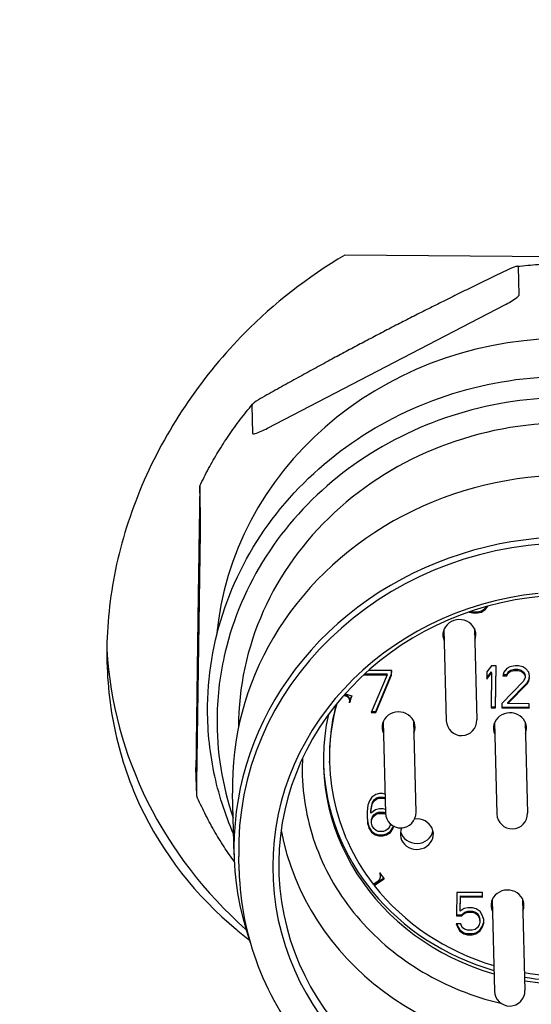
# Model space of a CAD drawing. Header units: inches. Extents: x 36 to 1719, y -84 to 1122.
# Tile 480 of 571: x 657.071 to 657.731, y 806.722 to 807.991. Entities that reach past the tile are written whole.
import ezdxf

# ---------------------------------------------------------------- set-up
doc = ezdxf.new("R2010")
doc.units = ezdxf.units.IN
doc.header["$LTSCALE"] = 48
doc.header["$MEASUREMENT"] = 0
doc.layers.add('Dimension (ANSI)', color=7, linetype='Continuous', lineweight=25)
doc.layers.add('Visible (ANSI)', color=7, linetype='Continuous', lineweight=30)
doc.styles.add('Note Text (ANSI)', font='tahoma.ttf')
doc.dimstyles.new('Architectural (ANSI)', dxfattribs={"dimscale": 48, "dimtxt": 0.125, "dimasz": 0.098425, "dimexe": 0.125, "dimexo": 0.0625, "dimgap": 0.031496, "dimtad": 0, "dimtih": 1, "dimtoh": 1, "dimdec": 4, "dimrnd": 1e-08, "dimzin": 3, "dimdsep": 46, "dimlunit": 4, "dimtxsty": 'Note Text (ANSI)', "dimcen": 0.09, "dimdle": 0.393701, "dimclrd": 256, "dimclre": 256, "dimclrt": 256, "dimadec": 0, "dimazin": 3, "dimtfac": 0.96, "dimtofl": 0, "dimtmove": 0, "dimatfit": 3, "dimfxl": 1, "dimfrac": 2, "dimtolj": 1, "dimtzin": 12, "dimlwd": -1, "dimlwe": -1, "dimarcsym": 0})

# ---------------------------------------------------------------- blocks, each defined once
blk = doc.blocks.new('*D22')
at = {"layer": 'Defpoints', "color": 0, "transparency": 16777216}
for p in [(702.0142, 1001.0529), (609.7408, 760.4914), (738.9177, 760.4914)]:
    blk.add_point(p, dxfattribs=at)
at = {"layer": 'Dimension (ANSI)', "transparency": 16777216}
for p, q in [((699.0142, 1001.0529), (603.7408, 1001.0529)), ((609.7408, 996.3285), (609.7408, 900.5717)), ((609.7408, 765.2158), (609.7408, 889.9726)), ((735.9177, 760.4914), (603.7408, 760.4914))]:
    blk.add_line(p, q, dxfattribs=at)
for points in [[(608.9534, 996.3285), (610.5282, 996.3285), (609.7408, 1001.0529)], [(608.9534, 765.2158), (610.5282, 765.2158), (609.7408, 760.4914)]]:
    blk.add_solid(points, dxfattribs=at)
at = {"layer": 'Dimension (ANSI)', "transparency": 16777216, "insert": (589.7824, 899.0599), "char_height": 6, "attachment_point": 1, "style": 'Note Text (ANSI)'}
blk.add_mtext('\\A1;20\'-0 9/16"', dxfattribs=at)

msp = doc.modelspace()

# ---------------------------------------------------------------- linework, layer by layer
at = {"layer": 'Visible (ANSI)'}
for p, q in [((658.06946, 807.68316), (657.4906, 807.68782)), ((657.7153, 807.63652), (657.71437, 807.67296)), ((657.39067, 807.46462), (657.69664, 807.62371)), ((657.37184, 807.45793), (657.37091, 807.49437)), ((657.30463, 807.35357), (657.30369, 807.39001)), ((657.29988, 807.00764), (657.30443, 807.33071)), ((657.65081, 807.22773), (657.65082, 807.22772)), ((657.65082, 807.22772), (657.65082, 807.22773)), ((657.65082, 807.22772), (657.65573, 807.22652)), ((657.65324, 807.22856), (657.65569, 807.22796)), ((657.65569, 807.22796), (657.6616, 807.22791)), ((657.65573, 807.22652), (657.65569, 807.22796)), ((657.65573, 807.22652), (657.66163, 807.22647)), ((657.6616, 807.22791), (657.66653, 807.22903)), ((657.66163, 807.22647), (657.6616, 807.22791)), ((657.66163, 807.22647), (657.66657, 807.22759)), ((657.66653, 807.22903), (657.6715, 807.23246)), ((657.66657, 807.22759), (657.66653, 807.22903)), ((657.66657, 807.22759), (657.67154, 807.23102)), ((657.6715, 807.23246), (657.67355, 807.23482)), ((657.67154, 807.23102), (657.6715, 807.23246)), ((657.67154, 807.23102), (657.67454, 807.23447)), ((657.67454, 807.23447), (657.67452, 807.23509)), ((657.67454, 807.23447), (657.67478, 807.23516)), ((657.61834, 807.20526), (657.62136, 807.08756)), ((657.65769, 807.20627), (657.66072, 807.08857)), ((657.51544, 807.1473), (657.51544, 807.14678)), ((657.51644, 807.14821), (657.54492, 807.14798)), ((657.55095, 807.15228), (657.52121, 807.15252)), ((657.53046, 807.09948), (657.55083, 807.14794)), ((657.54496, 807.14654), (657.54492, 807.14798)), ((657.55083, 807.14794), (657.55089, 807.15228)), ((657.55086, 807.1465), (657.55083, 807.14794)), ((657.55086, 807.1465), (657.55095, 807.15228)), ((657.67375, 807.15045), (657.67362, 807.14119)), ((657.67362, 807.14119), (657.67964, 807.14924)), ((657.67364, 807.1427), (657.6796, 807.15068)), ((657.67977, 807.1585), (657.67375, 807.15045)), ((657.67964, 807.14924), (657.679, 807.1041)), ((657.67964, 807.14924), (657.6796, 807.15068)), ((657.68567, 807.15845), (657.67977, 807.1585)), ((657.68487, 807.10549), (657.68562, 807.15845)), ((657.68491, 807.10405), (657.68567, 807.15845)), ((657.6954, 807.15027), (657.69435, 807.14565)), ((657.6994, 807.15487), (657.6954, 807.15027)), ((657.69924, 807.14705), (657.70125, 807.15051)), ((657.69927, 807.14561), (657.70129, 807.14907)), ((657.70337, 807.15715), (657.6994, 807.15487)), ((657.70125, 807.15051), (657.70424, 807.1528)), ((657.70129, 807.14907), (657.70125, 807.15051)), ((657.70129, 807.14907), (657.70428, 807.15136)), ((657.71028, 807.15825), (657.70337, 807.15715)), ((657.70424, 807.1528), (657.70918, 807.15392)), ((657.70428, 807.15136), (657.70424, 807.1528)), ((657.70428, 807.15136), (657.70921, 807.15247)), ((657.70918, 807.15392), (657.71311, 807.15388)), ((657.70921, 807.15247), (657.70918, 807.15392)), ((657.70921, 807.15247), (657.71315, 807.15244)), ((657.71421, 807.15822), (657.71028, 807.15825)), ((657.71311, 807.15388), (657.71802, 807.15269)), ((657.71315, 807.15244), (657.71311, 807.15388)), ((657.71315, 807.15244), (657.71805, 807.15125)), ((657.7201, 807.15702), (657.71421, 807.15822)), ((657.71802, 807.15269), (657.72094, 807.15035)), ((657.71805, 807.15125), (657.71802, 807.15269)), ((657.71805, 807.15125), (657.72097, 807.14891)), ((657.72401, 807.15467), (657.7201, 807.15702)), ((657.72094, 807.15035), (657.72286, 807.14686)), ((657.72097, 807.14891), (657.72094, 807.15035)), ((657.72097, 807.14891), (657.72289, 807.14542)), ((657.72788, 807.15001), (657.72401, 807.15467)), ((657.7288, 807.14537), (657.72788, 807.15001)), ((657.51544, 807.14678), (657.54496, 807.14654)), ((657.54496, 807.14654), (657.52459, 807.09809)), ((657.5305, 807.09804), (657.55086, 807.1465)), ((657.72083, 807.13849), (657.69286, 807.10978)), ((657.69435, 807.14565), (657.69927, 807.14561)), ((657.69468, 807.14709), (657.69924, 807.14705)), ((657.69927, 807.14561), (657.69924, 807.14705)), ((657.7007, 807.11115), (657.72566, 807.13642)), ((657.70074, 807.10971), (657.7257, 807.13498)), ((657.72286, 807.1431), (657.72083, 807.13849)), ((657.72289, 807.14542), (657.72286, 807.14686)), ((657.72289, 807.14542), (657.72286, 807.1431)), ((657.72566, 807.13642), (657.72768, 807.13988)), ((657.7257, 807.13498), (657.72566, 807.13642)), ((657.7257, 807.13498), (657.72772, 807.13844)), ((657.72768, 807.13988), (657.72873, 807.1445)), ((657.72772, 807.13844), (657.72768, 807.13988)), ((657.72772, 807.13844), (657.72876, 807.14306)), ((657.72873, 807.1445), (657.72874, 807.14564)), ((657.72876, 807.14306), (657.72873, 807.1445)), ((657.72876, 807.14306), (657.7288, 807.14537)), ((657.49082, 807.1222), (657.49949, 807.11975)), ((657.48903, 807.12017), (657.49131, 807.11954)), ((657.49004, 807.12132), (657.49127, 807.12098)), ((657.49691, 807.11279), (657.49688, 807.11423)), ((657.69286, 807.10978), (657.69278, 807.10399)), ((657.70074, 807.10971), (657.7007, 807.11115)), ((657.72829, 807.10949), (657.70074, 807.10971)), ((657.72817, 807.10515), (657.72823, 807.10949)), ((657.72821, 807.1037), (657.72829, 807.10949)), ((657.52459, 807.09809), (657.5305, 807.09804)), ((657.5252, 807.09953), (657.53046, 807.09948)), ((657.5305, 807.09804), (657.53046, 807.09948)), ((657.679, 807.1041), (657.68491, 807.10405)), ((657.67902, 807.10554), (657.68487, 807.10549)), ((657.68491, 807.10405), (657.68487, 807.10549)), ((657.69278, 807.10399), (657.72821, 807.1037)), ((657.6928, 807.10543), (657.72817, 807.10515)), ((657.72821, 807.1037), (657.72817, 807.10515)), ((657.53989, 807.0862), (657.54292, 806.9685)), ((657.57925, 807.08721), (657.58227, 806.96951)), ((657.68357, 807.08504), (657.6866, 806.96734)), ((657.72293, 807.08605), (657.72596, 806.96836)), ((657.47074, 807.0334), (657.4707, 807.03484)), ((657.29953, 806.99091), (657.29859, 807.02735)), ((657.34777, 806.91449), (657.34572, 806.99416)), ((657.5224, 806.98439), (657.52035, 806.97862)), ((657.52542, 806.989), (657.5224, 806.98439)), ((657.52522, 806.97886), (657.52625, 806.98233)), ((657.53039, 806.99243), (657.52542, 806.989)), ((657.52625, 806.98233), (657.52827, 806.98578)), ((657.52629, 806.98089), (657.52625, 806.98233)), ((657.52629, 806.98089), (657.52831, 806.98434)), ((657.52827, 806.98578), (657.53125, 806.98807)), ((657.52831, 806.98434), (657.52827, 806.98578)), ((657.52831, 806.98434), (657.53129, 806.98663)), ((657.53533, 806.99355), (657.53039, 806.99243)), ((657.53125, 806.98807), (657.53422, 806.98921)), ((657.53129, 806.98663), (657.53125, 806.98807)), ((657.53129, 806.98663), (657.53426, 806.98777)), ((657.53422, 806.98921), (657.54013, 806.98916)), ((657.53426, 806.98777), (657.53422, 806.98921)), ((657.53426, 806.98777), (657.54016, 806.98772)), ((657.53926, 806.99352), (657.53533, 806.99355)), ((657.54229, 806.99278), (657.53926, 806.99352)), ((657.54013, 806.98916), (657.54241, 806.98824)), ((657.54016, 806.98772), (657.54013, 806.98916)), ((657.54016, 806.98772), (657.54245, 806.9868)), ((657.51925, 806.97053), (657.51914, 806.96242)), ((657.52035, 806.97862), (657.51925, 806.97053)), ((657.52411, 806.96961), (657.52414, 806.97193)), ((657.52414, 806.96817), (657.52411, 806.96961)), ((657.52414, 806.97193), (657.52522, 806.97886)), ((657.53011, 806.97275), (657.52414, 806.96817)), ((657.52417, 806.97049), (657.52414, 806.97193)), ((657.52414, 806.96817), (657.52417, 806.97049)), ((657.52417, 806.97049), (657.52526, 806.97742)), ((657.52526, 806.97742), (657.52522, 806.97886)), ((657.52526, 806.97742), (657.52629, 806.98089)), ((657.53505, 806.97387), (657.53011, 806.97275)), ((657.53997, 806.97383), (657.53505, 806.97387)), ((657.5428, 806.97314), (657.53997, 806.97383)), ((657.51914, 806.96242), (657.52001, 806.95431)), ((657.51915, 806.96339), (657.51997, 806.95575)), ((657.52491, 806.95687), (657.52496, 806.96034)), ((657.52495, 806.95543), (657.52491, 806.95687)), ((657.52495, 806.95543), (657.525, 806.9589)), ((657.52496, 806.96034), (657.52599, 806.96381)), ((657.525, 806.9589), (657.52496, 806.96034)), ((657.525, 806.9589), (657.52603, 806.96237)), ((657.52599, 806.96381), (657.52799, 806.96611)), ((657.52603, 806.96237), (657.52599, 806.96381)), ((657.52603, 806.96237), (657.52803, 806.96467)), ((657.52799, 806.96611), (657.53098, 806.9684)), ((657.52803, 806.96467), (657.52799, 806.96611)), ((657.52803, 806.96467), (657.53101, 806.96696)), ((657.53098, 806.9684), (657.53395, 806.96953)), ((657.53101, 806.96696), (657.53098, 806.9684)), ((657.53101, 806.96696), (657.53398, 806.96809)), ((657.53398, 806.96809), (657.53395, 806.96953)), ((657.53395, 806.96953), (657.54084, 806.96948)), ((657.53398, 806.96809), (657.54087, 806.96804)), ((657.54087, 806.96804), (657.54084, 806.96948)), ((657.54084, 806.96948), (657.54291, 806.96864)), ((657.54087, 806.96804), (657.543, 806.96718)), ((657.51997, 806.95575), (657.52186, 806.94995)), ((657.52001, 806.95431), (657.51997, 806.95575)), ((657.52001, 806.95431), (657.5219, 806.94851)), ((657.52186, 806.94995), (657.52475, 806.9453)), ((657.5219, 806.94851), (657.52186, 806.94995)), ((657.5219, 806.94851), (657.52478, 806.94386)), ((657.52475, 806.9453), (657.52962, 806.94179)), ((657.52478, 806.94386), (657.52475, 806.9453)), ((657.52588, 806.95195), (657.52495, 806.95543)), ((657.5278, 806.94846), (657.52588, 806.95195)), ((657.53072, 806.94612), (657.5278, 806.94846)), ((657.53366, 806.94494), (657.53072, 806.94612)), ((657.54055, 806.94489), (657.53366, 806.94494)), ((657.54351, 806.94602), (657.54055, 806.94489)), ((657.5465, 806.94831), (657.54351, 806.94602)), ((657.54438, 806.94167), (657.54935, 806.9451)), ((657.54852, 806.95177), (657.5465, 806.94831)), ((657.54932, 806.95447), (657.54852, 806.95177)), ((657.54935, 806.9451), (657.55237, 806.94971)), ((657.54939, 806.94366), (657.54935, 806.9451)), ((657.54939, 806.94366), (657.5524, 806.94826)), ((657.55237, 806.94971), (657.5531, 806.95176)), ((657.5524, 806.94826), (657.55237, 806.94971)), ((657.5524, 806.94826), (657.55356, 806.95152)), ((657.52478, 806.94386), (657.52966, 806.94035)), ((657.52962, 806.94179), (657.53452, 806.94059)), ((657.52966, 806.94035), (657.52962, 806.94179)), ((657.52966, 806.94035), (657.53456, 806.93915)), ((657.53452, 806.94059), (657.53944, 806.94055)), ((657.53456, 806.93915), (657.53452, 806.94059)), ((657.53456, 806.93915), (657.53948, 806.93911)), ((657.53944, 806.94055), (657.54438, 806.94167)), ((657.53948, 806.93911), (657.53944, 806.94055)), ((657.53948, 806.93911), (657.54442, 806.94023)), ((657.54442, 806.94023), (657.54438, 806.94167)), ((657.54442, 806.94023), (657.54939, 806.94366)), ((657.3542, 806.89396), (657.35373, 806.91235)), ((657.52698, 806.87702), (657.53349, 806.88128)), ((657.5285, 806.87645), (657.54056, 806.8845)), ((657.52854, 806.87501), (657.54132, 806.88354)), ((657.53678, 806.88883), (657.53682, 806.88739)), ((657.5285, 806.87645), (657.52854, 806.87501)), ((657.63471, 806.86616), (657.63429, 806.83607)), ((657.66817, 806.8659), (657.63471, 806.86616)), ((657.63925, 806.84326), (657.63951, 806.86178)), ((657.63929, 806.84182), (657.63955, 806.86034)), ((657.63951, 806.86178), (657.66805, 806.86155)), ((657.63955, 806.86034), (657.63951, 806.86178)), ((657.63955, 806.86034), (657.66809, 806.86011)), ((657.66805, 806.86155), (657.66811, 806.8659)), ((657.66809, 806.86011), (657.66805, 806.86155)), ((657.66809, 806.86011), (657.66817, 806.8659)), ((657.68036, 806.85657), (657.68338, 806.73887)), ((657.71972, 806.85758), (657.72274, 806.73988)), ((657.63929, 806.84182), (657.63925, 806.84326)), ((657.64426, 806.84525), (657.63929, 806.84182)), ((657.6492, 806.84637), (657.64426, 806.84525)), ((657.6551, 806.84632), (657.6492, 806.84637)), ((657.66001, 806.84513), (657.6551, 806.84632)), ((657.66488, 806.84161), (657.66001, 806.84513)), ((657.63429, 806.83607), (657.64118, 806.83602)), ((657.63431, 806.83751), (657.64114, 806.83746)), ((657.64114, 806.83746), (657.64513, 806.8409)), ((657.64118, 806.83602), (657.64114, 806.83746)), ((657.64118, 806.83602), (657.64516, 806.83946)), ((657.64513, 806.8409), (657.64908, 806.84202)), ((657.64516, 806.83946), (657.64513, 806.8409)), ((657.64516, 806.83946), (657.64912, 806.84058)), ((657.64908, 806.84202), (657.65498, 806.84198)), ((657.64912, 806.84058), (657.64908, 806.84202)), ((657.64912, 806.84058), (657.65502, 806.84054)), ((657.65498, 806.84198), (657.6589, 806.84079)), ((657.65502, 806.84054), (657.65498, 806.84198)), ((657.65502, 806.84054), (657.65894, 806.83935)), ((657.6589, 806.84079), (657.66182, 806.83845)), ((657.65894, 806.83935), (657.6589, 806.84079)), ((657.65894, 806.83935), (657.66186, 806.83701)), ((657.66182, 806.83845), (657.66374, 806.83496)), ((657.66186, 806.83701), (657.66182, 806.83845)), ((657.66186, 806.83701), (657.66378, 806.83352)), ((657.66374, 806.83496), (657.66468, 806.83148)), ((657.66378, 806.83352), (657.66374, 806.83496)), ((657.66378, 806.83352), (657.66471, 806.83004)), ((657.66471, 806.83004), (657.66468, 806.83148)), ((657.66471, 806.83004), (657.66468, 806.82772)), ((657.66776, 806.83696), (657.66488, 806.84161)), ((657.66965, 806.83116), (657.66776, 806.83696)), ((657.66955, 806.82797), (657.6696, 806.83133)), ((657.66959, 806.82653), (657.66965, 806.83116)), ((657.63414, 806.82566), (657.63604, 806.82101)), ((657.64005, 806.82561), (657.63414, 806.82566)), ((657.6347, 806.82565), (657.63601, 806.82245)), ((657.63601, 806.82245), (657.6389, 806.8178)), ((657.63604, 806.82101), (657.63601, 806.82245)), ((657.63604, 806.82101), (657.63893, 806.81636)), ((657.6389, 806.8178), (657.64377, 806.81428)), ((657.63893, 806.81636), (657.6389, 806.8178)), ((657.64195, 806.82096), (657.64005, 806.82561)), ((657.64487, 806.81862), (657.64195, 806.82096)), ((657.64879, 806.81743), (657.64487, 806.81862)), ((657.65469, 806.81739), (657.64879, 806.81743)), ((657.65865, 806.81851), (657.65469, 806.81739)), ((657.66163, 806.8208), (657.65865, 806.81851)), ((657.65951, 806.81416), (657.66448, 806.81759)), ((657.66365, 806.82426), (657.66163, 806.8208)), ((657.66468, 806.82772), (657.66365, 806.82426)), ((657.66448, 806.81759), (657.6675, 806.8222)), ((657.66452, 806.81615), (657.66448, 806.81759)), ((657.66452, 806.81615), (657.66754, 806.82076)), ((657.6675, 806.8222), (657.66955, 806.82797)), ((657.66754, 806.82076), (657.6675, 806.8222)), ((657.66754, 806.82076), (657.66959, 806.82653)), ((657.66959, 806.82653), (657.66955, 806.82797)), ((657.63893, 806.81636), (657.6438, 806.81284)), ((657.64377, 806.81428), (657.64867, 806.81309)), ((657.6438, 806.81284), (657.64377, 806.81428)), ((657.6438, 806.81284), (657.64871, 806.81165)), ((657.64867, 806.81309), (657.65458, 806.81304)), ((657.64871, 806.81165), (657.64867, 806.81309)), ((657.64871, 806.81165), (657.65461, 806.8116)), ((657.65458, 806.81304), (657.65951, 806.81416)), ((657.65461, 806.8116), (657.65458, 806.81304)), ((657.65461, 806.8116), (657.65955, 806.81272)), ((657.65955, 806.81272), (657.65951, 806.81416)), ((657.65955, 806.81272), (657.66452, 806.81615))]:
    msp.add_line(p, q, dxfattribs=at)
for centre in [(657.64104, 807.08807), (657.5626, 806.96901), (657.70628, 806.96785), (657.70306, 806.73938)]:
    msp.add_arc(centre, 0.01969, 181.47219, 1.47219, dxfattribs=at)
for centre, major_axis, start_param, end_param in [((657.77454, 807.16538), (-0.45064, -0.01158), 3.2470793, 6.1776987), ((657.77669, 807.0817), (-0.42309, -0.01087), 4.6896879, 6.2612431), ((657.77865, 807.00528), (0.43293, 0.01113), 0, 3.1415927), ((657.7807, 806.92562), (-0.43293, -0.01113), 2.853092, 6.571686), ((657.78076, 806.92332), (-0.42702, -0.01097), 3.1415927, 6.2831853), ((657.78135, 806.90034), (-0.38373, -0.00986), 4.797781, 10.836915), ((657.78127, 806.90341), (-0.37586, -0.00966), 4.7806594, 10.8540366), ((657.63821, 807.19837), (0.02125, 0.00055), 5.8958687, 9.8120946), ((657.63801, 807.20603), (-0.02125, -0.00055), 0.1969092, 0.3873166), ((657.63801, 807.20603), (0.02125, 0.00055), 5.8958687, 6.0862762), ((657.77335, 807.21133), (-0.59036, -0.01517), 0.0309929, 0.7790077), ((657.77772, 807.04128), (-0.30699, -0.00789), 6.0119133, 6.8748702), ((657.489, 807.11403), (0.00787, 0.0002), 0, 1.25491), ((657.48904, 807.11259), (0.00787, 0.0002), 5.9936178, 7.5380953), ((657.77772, 807.04128), (-0.29124, -0.00748), 5.9585723, 5.9936178), ((657.77769, 807.04273), (-0.29124, -0.00748), 5.963661, 5.9897029), ((657.77769, 807.04273), (-0.30699, -0.00789), 6.0200394, 6.2831853), ((657.55976, 807.07931), (0.02125, 0.00055), 5.8958687, 9.8120946), ((657.70344, 807.07815), (0.02125, 0.00055), 5.8958687, 9.8120946), ((657.7778, 807.03822), (-0.31486, -0.00809), 6.0564777, 7.5239161), ((657.55956, 807.08697), (-0.02125, -0.00055), 0.1969092, 0.3873166), ((657.55956, 807.08697), (0.02125, 0.00055), 5.8958687, 6.0862762), ((657.70325, 807.08581), (-0.02125, -0.00055), 0.1969092, 0.3873166), ((657.70325, 807.08581), (0.02125, 0.00055), 5.8958687, 6.0862762), ((657.77769, 807.04273), (-0.31486, -0.00809), 0.0077655, 1.2407308), ((657.77859, 807.00758), (-0.37586, -0.00966), 0.1510209, 2.9905717), ((657.58341, 806.94129), (-0.02125, -0.00055), 5.8297665, 11.1124976), ((657.58321, 806.94895), (0.02125, 0.00055), 3.3385018, 6.0862762), ((657.52895, 806.88719), (0.00787, 0.0002), 5.3040739, 6.8485514), ((657.77772, 807.04128), (0.29124, 0.00748), 3.7069587, 3.7420042), ((657.52891, 806.88863), (0.00787, 0.0002), 0, 0.1021687), ((657.77772, 807.04128), (0.30699, 0.00789), 3.7420042, 4.3735255), ((657.70023, 806.84968), (0.02125, 0.00055), 5.8958687, 9.8120946), ((657.70003, 806.85734), (-0.02125, -0.00055), 0.1969092, 0.3873166), ((657.70003, 806.85734), (0.02125, 0.00055), 5.8958687, 6.0862762), ((657.77772, 807.04128), (0.30699, 0.00789), 4.5067321, 4.8674468), ((657.77769, 807.04273), (-0.31486, -0.00809), 1.3703518, 1.7219475), ((657.7778, 807.03822), (0.31486, 0.00809), 4.5119444, 4.8635402)]:
    msp.add_ellipse(centre, major_axis=major_axis, ratio=0.9211312, start_param=start_param, end_param=end_param, dxfattribs=at)
for points, knots in [([(657.4906, 807.68782), (657.44246, 807.65954), (657.39858, 807.62503), (657.30902, 807.53456), (657.26298, 807.46834), (657.21635, 807.36214), (657.2044, 807.3256), (657.18834, 807.25298), (657.18423, 807.21689), (657.18326, 807.14788), (657.18637, 807.1128), (657.20045, 807.04428), (657.21141, 807.01084), (657.25521, 806.91628), (657.29954, 806.86105), (657.35612, 806.81379), (657.36168, 806.80934), (657.36739, 806.80498)], [-3.8290587, -3.8290587, -3.8290587, -3.8290587, -3.4264492, -3.4264492, -2.855521, -2.855521, -2.5700569, -2.5700569, -2.2845928, -2.2845928, -1.9991286, -1.9991286, -1.7136645, -1.7136645, -1.1427363, -1.1427363, -1.0824207, -1.0824207, -1.0824207, -1.0824207]), ([(657.71437, 807.67296), (657.71436, 807.67308), (657.7143, 807.6732), (657.71411, 807.67335), (657.71392, 807.67341), (657.71311, 807.6735), (657.71207, 807.6733), (657.70809, 807.67221), (657.7043, 807.67059), (657.70058, 807.66879)], [0, 0, 0, 0, 0.002411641, 0.002411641, 0.005260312, 0.005260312, 0.014483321, 0.014483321, 0.04470519, 0.04470519, 0.04470519, 0.04470519]), ([(657.71293, 807.67342), (657.72185, 807.67443), (657.73079, 807.67523), (657.7487, 807.67639), (657.75767, 807.67675), (657.77562, 807.67704), (657.78459, 807.67697), (657.80253, 807.67639), (657.81149, 807.67589), (657.82936, 807.67444), (657.83828, 807.6735), (657.84716, 807.67234)], [1.43908624, 1.43908624, 1.43908624, 1.43908624, 1.49176033, 1.49176033, 1.54443441, 1.54443441, 1.5971085, 1.5971085, 1.64978259, 1.64978259, 1.70245667, 1.70245667, 1.70245667, 1.70245667]), ([(657.69664, 807.62371), (657.7017, 807.62634), (657.70776, 807.62973), (657.71309, 807.63383), (657.71411, 807.6347), (657.71489, 807.63562), (657.71507, 807.63587), (657.71525, 807.63622), (657.71531, 807.63639), (657.7153, 807.63652)], [-0.058748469, -0.058748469, -0.058748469, -0.058748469, -0.014483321, -0.014483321, -0.005260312, -0.005260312, -0.002411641, -0.002411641, 0, 0, 0, 0]), ([(657.31359, 807.10723), (657.31423, 807.1527), (657.32275, 807.19809), (657.35468, 807.28421), (657.37812, 807.32492), (657.4376, 807.39767), (657.47371, 807.42965), (657.55501, 807.48165), (657.60023, 807.5016), (657.6952, 807.52738), (657.74495, 807.53315), (657.84388, 807.5299), (657.89305, 807.52085), (657.98575, 807.4888), (658.02928, 807.46582), (658.10615, 807.40827), (658.13953, 807.37375), (658.19267, 807.29674), (658.2125, 807.25431), (658.23664, 807.16591), (658.24103, 807.11998), (658.23464, 807.03686), (658.22633, 806.99953), (658.21293, 806.96386)], [0, 0, 0, 0, 0.3165214, 0.3165214, 0.6341106, 0.6341106, 0.9537404, 0.9537404, 1.2752207, 1.2752207, 1.5977784, 1.5977784, 1.9205801, 1.9205801, 2.2428135, 2.2428135, 2.5636295, 2.5636295, 2.8823937, 2.8823937, 3.1993559, 3.1993559, 3.4623489, 3.4623489, 3.4623489, 3.4623489]), ([(658.2124, 806.98458), (658.22399, 807.02521), (658.22887, 807.06745), (658.22462, 807.15361), (658.21471, 807.19749), (658.1804, 807.28011), (658.156, 807.31883), (658.0952, 807.38722), (658.05879, 807.41687), (657.97763, 807.46409), (657.93289, 807.48165), (657.8396, 807.50288), (657.79106, 807.50654), (657.69512, 807.4996), (657.64772, 807.48899), (657.55889, 807.45456), (657.51747, 807.43076), (657.44479, 807.37235), (657.41355, 807.33777), (657.36442, 807.26134), (657.34653, 807.21952), (657.32968, 807.14867), (657.32617, 807.12056), (657.32578, 807.09243)], [2.8971439, 2.8971439, 2.8971439, 2.8971439, 3.1999143, 3.1999143, 3.5194189, 3.5194189, 3.8390698, 3.8390698, 4.1590113, 4.1590113, 4.4792129, 4.4792129, 4.7995644, 4.7995644, 5.1199525, 5.1199525, 5.4402694, 5.4402694, 5.7603991, 5.7603991, 6.0802448, 6.0802448, 6.2831853, 6.2831853, 6.2831853, 6.2831853]), ([(657.38454, 807.50446), (657.38083, 807.5024), (657.37705, 807.50008), (657.37312, 807.49706), (657.3721, 807.49619), (657.37132, 807.49527), (657.37114, 807.49502), (657.37095, 807.49467), (657.3709, 807.4945), (657.37091, 807.49437)], [0.201132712, 0.201132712, 0.201132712, 0.201132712, 0.231354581, 0.231354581, 0.24057759, 0.24057759, 0.24342626, 0.24342626, 0.245837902, 0.245837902, 0.245837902, 0.245837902]), ([(657.30368, 807.39026), (657.30719, 807.39777), (657.31091, 807.40521), (657.31877, 807.41988), (657.32291, 807.42713), (657.33158, 807.44141), (657.33611, 807.44845), (657.34557, 807.4623), (657.3505, 807.46911), (657.36072, 807.48249), (657.36602, 807.48905), (657.3715, 807.49549)], [0.39422863, 0.39422863, 0.39422863, 0.39422863, 0.44611838, 0.44611838, 0.49800812, 0.49800812, 0.54989786, 0.54989786, 0.60178761, 0.60178761, 0.65367735, 0.65367735, 0.65367735, 0.65367735]), ([(657.37184, 807.45793), (657.37184, 807.45781), (657.3719, 807.45769), (657.3721, 807.45754), (657.37229, 807.45748), (657.37309, 807.45739), (657.37413, 807.45759), (657.37953, 807.45907), (657.3856, 807.46198), (657.39067, 807.46462)], [-0.245837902, -0.245837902, -0.245837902, -0.245837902, -0.24342626, -0.24342626, -0.24057759, -0.24057759, -0.231354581, -0.231354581, -0.187089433, -0.187089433, -0.187089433, -0.187089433]), ([(657.30369, 807.39001), (657.30369, 807.39013), (657.30369, 807.39022), (657.30368, 807.39028), (657.30367, 807.39024), (657.30365, 807.3899), (657.30362, 807.38914), (657.30354, 807.38594), (657.30347, 807.38228), (657.30341, 807.3785)], [0, 0, 0, 0, 0.002411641, 0.002411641, 0.005260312, 0.005260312, 0.014483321, 0.014483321, 0.04470519, 0.04470519, 0.04470519, 0.04470519]), ([(657.30443, 807.33071), (657.30451, 807.33607), (657.30459, 807.3427), (657.30464, 807.34968), (657.30464, 807.3511), (657.30464, 807.35244), (657.30464, 807.35279), (657.30464, 807.35324), (657.30463, 807.35345), (657.30463, 807.35357)], [-0.058748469, -0.058748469, -0.058748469, -0.058748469, -0.014483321, -0.014483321, -0.005260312, -0.005260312, -0.002411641, -0.002411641, 0, 0, 0, 0]), ([(657.34707, 806.94161), (657.33592, 806.96721), (657.32744, 806.99385), (657.31595, 807.04938), (657.31319, 807.07832), (657.31359, 807.10723)], [5.88916174, 5.88916174, 5.88916174, 5.88916174, 6.0819376, 6.0819376, 6.28318531, 6.28318531, 6.28318531, 6.28318531]), ([(657.29872, 807.04479), (657.29867, 807.04074), (657.29862, 807.03639), (657.29859, 807.03124), (657.29858, 807.02983), (657.29858, 807.02848), (657.29858, 807.02814), (657.29858, 807.02768), (657.29859, 807.02748), (657.29859, 807.02735)], [-0.04470519, -0.04470519, -0.04470519, -0.04470519, -0.014483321, -0.014483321, -0.005260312, -0.005260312, -0.002411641, -0.002411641, 0, 0, 0, 0]), ([(657.43563, 807.02931), (657.43515, 806.99563), (657.44067, 806.96192), (657.46313, 806.89789), (657.48005, 806.86756), (657.5235, 806.81355), (657.54995, 806.78981), (657.60962, 806.75134), (657.64277, 806.73653), (657.68234, 806.7256), (657.687, 806.72441), (657.69168, 806.72331)], [0, 0, 0, 0, 0.3251984, 0.3251984, 0.6492387, 0.6492387, 0.970262, 0.970262, 1.2885056, 1.2885056, 1.3306693, 1.3306693, 1.3306693, 1.3306693]), ([(657.29953, 806.99091), (657.29953, 806.99079), (657.29954, 806.9907), (657.29954, 806.99065), (657.29955, 806.99069), (657.29958, 806.99102), (657.2996, 806.99178), (657.29971, 806.99613), (657.29981, 807.00229), (657.29988, 807.00764)], [-0.245837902, -0.245837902, -0.245837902, -0.245837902, -0.24342626, -0.24342626, -0.24057759, -0.24057759, -0.231354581, -0.231354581, -0.187089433, -0.187089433, -0.187089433, -0.187089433]), ([(657.3481, 806.90565), (657.34351, 806.91202), (657.33908, 806.91848), (657.3303, 806.93204), (657.32597, 806.93914), (657.31771, 806.95354), (657.31379, 806.96084), (657.30635, 806.97563), (657.30284, 806.98311), (657.29954, 806.99067)], [5.68468779, 5.68468779, 5.68468779, 5.68468779, 5.7333495, 5.7333495, 5.78516373, 5.78516373, 5.83697796, 5.83697796, 5.88879218, 5.88879218, 5.88879218, 5.88879218]), ([(657.3542, 806.89396), (657.35528, 806.852), (657.36368, 806.81024), (657.39424, 806.73129), (657.41643, 806.69412), (657.47236, 806.62808), (657.50613, 806.59924), (657.58187, 806.55281), (657.62385, 806.53525), (657.71177, 806.51322), (657.7577, 806.50878), (657.84883, 806.51347), (657.89402, 806.52261), (657.97906, 806.55358), (658.01889, 806.57539), (658.08912, 806.62948), (658.11953, 806.66174), (658.16778, 806.73338), (658.18566, 806.77275), (658.20513, 806.84712), (658.20914, 806.88158), (658.20825, 806.91591)], [0.0366336, 0.0366336, 0.0366336, 0.0366336, 0.3550831, 0.3550831, 0.6739348, 0.6739348, 0.9936792, 0.9936792, 1.3142617, 1.3142617, 1.6353474, 1.6353474, 1.9565749, 1.9565749, 2.2775997, 2.2775997, 2.5980553, 2.5980553, 2.9176302, 2.9176302, 3.1782263, 3.1782263, 3.1782263, 3.1782263])]:
    msp.add_open_spline(points, degree=3, knots=knots, dxfattribs=at)
for points, weights in [([(657.70058, 807.66879), (657.61877, 807.6298), (657.54247, 807.59012)], [1.56673803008, 1.62234181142, 1.62234181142]), ([(657.54247, 807.59012), (657.46617, 807.55045), (657.38454, 807.50446)], [1.62205369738, 1.62205369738, 1.56645979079]), ([(657.30341, 807.3785), (657.30211, 807.29571), (657.30098, 807.21514)], [1.56646110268, 1.62205505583, 1.62205505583]), ([(657.30098, 807.21514), (657.29984, 807.13457), (657.29872, 807.04479)], [1.62234181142, 1.62234181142, 1.56673803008])]:
    msp.add_rational_spline(points, weights, degree=2, dxfattribs=at)
for points in [[(657.32578, 807.09243), (657.32516, 807.04838), (657.3322, 807.00428), (657.34654, 806.96233)], [(657.43593, 807.03898), (657.43577, 807.03576), (657.43567, 807.03253), (657.43563, 807.02931)]]:
    msp.add_open_spline(points, degree=3, dxfattribs=at)

# ---------------------------------------------------------------- dimensions: what is measured, and where the dimension line sits
at = {"layer": 'Dimension (ANSI)'}
dim = msp.add_linear_dim(base=(609.7408, 760.4914), p1=(702.01418, 1001.0529), p2=(738.91768, 760.4914), angle=270, dimstyle='Architectural (ANSI)', override={"dimgap": 0.031496, "dimdec": 4, "dimlfac": 1, "dimtol": 0, "dimlim": 0, "dimtp": 0, "dimtm": 0, "dimtdec": 2, "dimatfit": 1}, dxfattribs=at)
dim.commit()
dim.dimension.update_dxf_attribs({"geometry": '*D22', "text_midpoint": (609.7408, 895.27215), "dimtype": 160})

doc.saveas('drawing.dxf')
